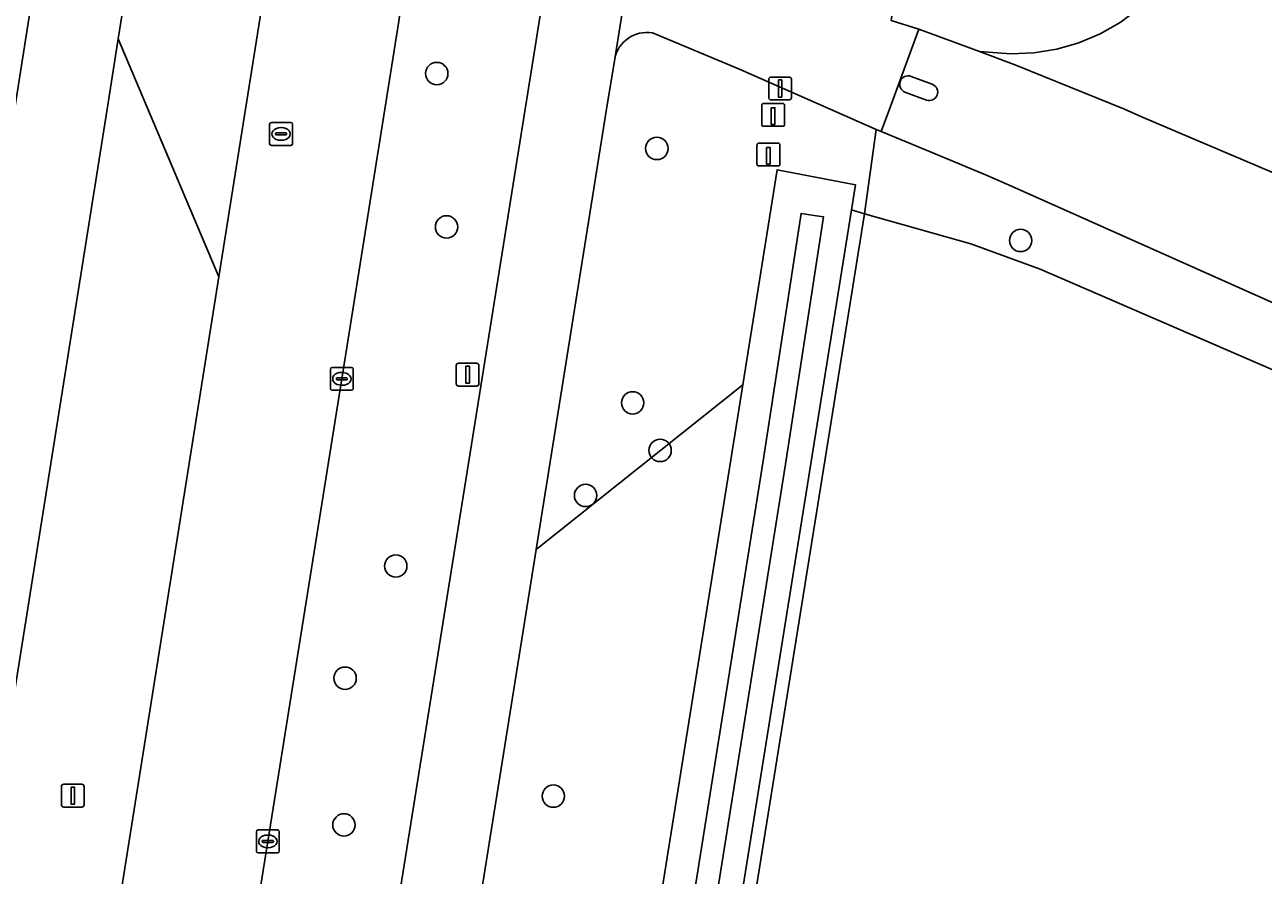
# Model space of a CAD drawing. Extents: x 160203 to 161530, y 379528 to 381797.
# Drawn here: x 160298 to 160352.2, y 380216.5 to 380253.7 of the extents above; entities that cross this region are included whole.
import ezdxf

# ---------------------------------------------------------------- set-up
doc = ezdxf.new("R2010")
doc.units = 0
for name, color, linetype in [('IMGEO_Berm_groen', 7, 'Continuous'), ('IMGEO_Boom', 7, 'Continuous'), ('IMGEO_Fietspad_gesloten', 7, 'Continuous'), ('IMGEO_Grasland_agrarisch', 7, 'Continuous'), ('IMGEO_Groenvoorziening', 7, 'Continuous'), ('IMGEO_Hek', 7, 'Continuous'), ('IMGEO_Kolk', 7, 'Continuous'), ('IMGEO_Lichtmast', 7, 'Continuous'), ('IMGEO_Loofbos', 7, 'Continuous'), ('IMGEO_Oever', 7, 'Continuous'), ('IMGEO_Paal', 7, 'Continuous'), ('IMGEO_Rijbaan_lokaal_open', 7, 'Continuous'), ('IMGEO_Rijbaan_regionaal_gesloten', 7, 'Continuous'), ('IMGEO_Rioolput', 7, 'Continuous'), ('IMGEO_Verkeersbordpaal', 7, 'Continuous'), ('IMGEO_Verkeerseiland_gesloten', 7, 'Continuous'), ('IMGEO_Voetpad_onverhard', 7, 'Continuous'), ('IMGEO_Waterloop', 7, 'Continuous')]:
    doc.layers.add(name, color=color, linetype=linetype)

msp = doc.modelspace()

# ---------------------------------------------------------------- linework, layer by layer
at = {"layer": 'IMGEO_Berm_groen'}
msp.add_lwpolyline([(160319.876, 380250), (160320.358, 380253.013), (160324.099, 380276.557), (160319.718, 380287.464), (160314.593, 380255.474), (160314.354, 380253.856), (160313.74, 380250), (160311.861, 380238.211), (160308.625, 380217.982), (160305.54, 380198.747), (160302.317, 380178.493), (160298.793, 380156.267), (160295.539, 380136.026), (160289.187, 380095.956), (160286.512, 380079.426), (160283.219, 380058.699), (160280.089, 380038.807), (160278.866, 380031.167), (160284.774, 380030.19), (160292.614, 380079.457), (160295.043, 380095.124), (160301.457, 380134.981), (160302.004, 380138.344)], close=True, dxfattribs=at)
for points in [[(160304.487, 380267.93), (160303.17, 380259.913), (160302.082, 380253.08), (160306.488, 380242.671), (160307.655, 380250), (160309.142, 380259.343)], [(160289.509, 380136.181), (160296.399, 380179.3), (160306.488, 380242.671), (160302.082, 380253.08), (160301.592, 380250), (160290.485, 380180.229), (160283.582, 380137.115)]]:
    msp.add_lwpolyline(points, dxfattribs=at)
at = {"layer": 'IMGEO_Boom'}
for centre in [(160316.013, 380251.56), (160325.637, 380248.286), (160316.44, 380244.853), (160341.548, 380244.263), (160324.58, 380237.16), (160325.781, 380235.081), (160322.523, 380233.112), (160314.221, 380230.025), (160312.003, 380225.119), (160321.112, 380219.964), (160311.954, 380218.703)]:
    msp.add_circle(centre, 0.489, dxfattribs=at)
at = {"layer": 'IMGEO_Fietspad_gesloten'}
msp.add_lwpolyline([(160327.445, 380298.475), (160327.222, 380297.41), (160327.406, 380297.372), (160324.099, 380276.557), (160320.358, 380253.013), (160319.876, 380250), (160302.004, 380138.344), (160305.52, 380137.937), (160320.363, 380230.754), (160323.441, 380250), (160323.795, 380252.211), (160324.902, 380259.155), (160328.424, 380281.305), (160331.544, 380300.93)], dxfattribs=at)
at = {"layer": 'IMGEO_Grasland_agrarisch'}
msp.add_lwpolyline([(160457.163, 380151.086), (160414.158, 380191.71), (160390.709, 380214.532), (160387.298, 380217.765), (160383.196, 380220.876), (160362.65, 380234.247), (160342.407, 380243.011), (160339.37, 380244.114), (160334.717, 380245.43), (160311.69, 380101.979), (160310.75, 380095.431), (160314.714, 380093.382), (160349.701, 380075.295), (160397.184, 380050.749), (160427.017, 380100.252)], close=True, dxfattribs=at)
at = {"layer": 'IMGEO_Groenvoorziening'}
for points in [[(160330.897, 380247.357), (160334.333, 380246.691), (160334.158, 380245.601), (160334.717, 380245.43), (160335.227, 380249.116), (160333.216, 380250), (160329.277, 380251.732), (160325.442, 380253.34)], [(160323.795, 380252.211), (160323.441, 380250), (160320.363, 380230.754), (160329.392, 380237.954), (160330.897, 380247.357)]]:
    msp.add_lwpolyline(points, dxfattribs=at)
msp.add_lwpolyline([(160334.158, 380245.601), (160310.899, 380100.468), (160304.383, 380056.886), (160302.689, 380044.357), (160302.532, 380043.918), (160303.157, 380043.003), (160303.394, 380044.187), (160310.75, 380095.431), (160311.69, 380101.979), (160334.717, 380245.43)], close=True, dxfattribs=at)
msp.add_arc((160325.206, 380251.919), 1.441, 80.5611, 168.2993, dxfattribs=at)
at = {"layer": 'IMGEO_Hek'}
for points in [[(160352.162, 380265.181), (160352.016, 380264.483), (160349.082, 380257.61), (160348.637, 380256.705), (160348.087, 380255.86), (160347.441, 380255.086), (160346.708, 380254.394), (160345.898, 380253.794), (160345.022, 380253.294), (160344.093, 380252.902), (160343.124, 380252.623), (160342.129, 380252.461), (160341.122, 380252.418), (160339.748, 380252.523)], [(160334.717, 380245.43), (160339.37, 380244.114), (160342.407, 380243.011), (160362.65, 380234.247), (160383.196, 380220.876), (160387.298, 380217.765), (160390.709, 380214.532), (160414.158, 380191.71), (160457.163, 380151.086)]]:
    msp.add_lwpolyline(points, dxfattribs=at)
at = {"layer": 'IMGEO_Kolk'}
for p, q in [((160311.436, 380238.711), (160312.288, 380238.711)), ((160311.361, 380237.785), (160311.361, 380238.637)), ((160311.62, 380238.205), (160311.62, 380238.217)), ((160312.058, 380238.168), (160311.66, 380238.168)), ((160311.663, 380238.254), (160312.061, 380238.254)), ((160311.849, 380238.491), (160311.874, 380238.491)), ((160312.104, 380238.217), (160312.104, 380238.205)), ((160312.362, 380238.637), (160312.362, 380237.785)), ((160312.288, 380237.711), (160311.436, 380237.711)), ((160311.872, 380237.931), (160311.847, 380237.931)), ((160308.126, 380217.556), (160308.126, 380218.408)), ((160308.201, 380218.482), (160309.053, 380218.482)), ((160308.614, 380218.262), (160308.639, 380218.262)), ((160309.127, 380218.408), (160309.127, 380217.556)), ((160308.385, 380217.976), (160308.385, 380217.988)), ((160308.823, 380217.939), (160308.425, 380217.939)), ((160308.428, 380218.025), (160308.826, 380218.025)), ((160308.637, 380217.702), (160308.612, 380217.702)), ((160308.869, 380217.988), (160308.869, 380217.976)), ((160309.053, 380217.482), (160308.201, 380217.482))]:
    msp.add_line(p, q, dxfattribs=at)
for points in [[(160311.436, 380238.711), (160312.288, 380238.711)], [(160311.361, 380237.785), (160311.361, 380238.637)], [(160312.362, 380238.637), (160312.362, 380237.785)], [(160312.288, 380237.711), (160311.436, 380237.711)], [(160308.126, 380217.556), (160308.126, 380218.408)], [(160308.201, 380218.482), (160309.053, 380218.482)], [(160309.127, 380218.408), (160309.127, 380217.556)], [(160309.053, 380217.482), (160308.201, 380217.482)]]:
    msp.add_lwpolyline(points, dxfattribs=at)
for centre, radius, start, end in [((160311.438, 380238.635), 0.0765, 91.552, 178.448), ((160311.438, 380238.635), 0.0765, 91.552, 178.448), ((160312.286, 380238.635), 0.0765, 1.552, 88.448), ((160312.286, 380238.635), 0.0765, 1.552, 88.448), ((160311.66, 380238.214), 0.0403, 85.8775, 175.7526), ((160311.657, 380238.204), 0.0366, 178.938, 274.7102), ((160312.061, 380238.211), 0.043, 264.8664, 352.4533), ((160312.065, 380238.216), 0.0386, 1.7309, 96.639), ((160311.438, 380237.787), 0.0765, 181.552, 268.448), ((160311.438, 380237.787), 0.0765, 181.552, 268.448), ((160312.286, 380237.787), 0.0765, 271.552, 358.448), ((160312.286, 380237.787), 0.0765, 271.552, 358.448), ((160308.203, 380218.406), 0.0765, 91.552, 178.448), ((160308.203, 380218.406), 0.0765, 91.552, 178.448), ((160309.051, 380218.406), 0.0765, 1.552, 88.448), ((160309.051, 380218.406), 0.0765, 1.552, 88.448), ((160308.203, 380217.558), 0.0765, 181.552, 268.448), ((160308.203, 380217.558), 0.0765, 181.552, 268.448), ((160308.425, 380217.985), 0.0403, 85.8775, 175.7526), ((160308.422, 380217.975), 0.0366, 178.938, 274.7102), ((160308.826, 380217.982), 0.043, 264.8664, 352.4533), ((160308.83, 380217.987), 0.0386, 1.7309, 96.639), ((160309.051, 380217.558), 0.0765, 271.552, 358.448), ((160309.051, 380217.558), 0.0765, 271.552, 358.448)]:
    msp.add_arc(centre, radius, start, end, dxfattribs=at)
for centre, major_axis, ratio, start_param, end_param in [((160311.848, 380238.211), (-0.387, 0.002), 0.722429, 4.712389, 7.853982), ((160311.873, 380238.211), (-0.39, 0.002), 0.717154, 1.570796, 4.712389), ((160308.613, 380217.982), (-0.387, 0.002), 0.722429, 4.712389, 7.853982), ((160308.638, 380217.982), (-0.39, 0.002), 0.717154, 1.570796, 4.712389)]:
    msp.add_ellipse(centre, major_axis=major_axis, ratio=ratio, start_param=start_param, end_param=end_param, dxfattribs=at)
at = {"layer": 'IMGEO_Lichtmast'}
for p, q in [((160316.869, 380237.995), (160316.869, 380238.795)), ((160316.869, 380238.795), (160316.869, 380237.995)), ((160316.969, 380238.895), (160317.759, 380238.895)), ((160317.759, 380238.895), (160316.969, 380238.895)), ((160317.859, 380238.795), (160317.859, 380237.995)), ((160317.859, 380237.995), (160317.859, 380238.795)), ((160317.759, 380237.895), (160316.969, 380237.895)), ((160316.969, 380237.895), (160317.759, 380237.895)), ((160299.598, 380219.581), (160299.598, 380220.381)), ((160299.598, 380220.381), (160299.598, 380219.581)), ((160299.698, 380220.481), (160300.488, 380220.481)), ((160300.488, 380220.481), (160299.698, 380220.481)), ((160300.588, 380220.381), (160300.588, 380219.581)), ((160300.588, 380219.581), (160300.588, 380220.381)), ((160300.488, 380219.481), (160299.698, 380219.481)), ((160299.698, 380219.481), (160300.488, 380219.481))]:
    msp.add_line(p, q, dxfattribs=at)
for points in [[(160317.289, 380238.77), (160317.439, 380238.77), (160317.439, 380238.02), (160317.289, 380238.02), (160317.289, 380238.77)], [(160300.018, 380220.356), (160300.168, 380220.356), (160300.168, 380219.606), (160300.018, 380219.606), (160300.018, 380220.356)]]:
    msp.add_lwpolyline(points, dxfattribs=at)
for centre, start, end in [((160316.969, 380238.795), 90, 180), ((160316.969, 380238.795), 90, 180), ((160317.759, 380238.795), 0, 90), ((160317.759, 380238.795), 360, 90), ((160316.969, 380237.995), 180, 270), ((160316.969, 380237.995), 180, 270), ((160317.759, 380237.995), 270, 0), ((160317.759, 380237.995), 270, 0), ((160299.698, 380220.381), 90, 180), ((160299.698, 380220.381), 90, 180), ((160300.488, 380220.381), 0, 90), ((160300.488, 380220.381), 360, 90), ((160299.698, 380219.581), 180, 270), ((160299.698, 380219.581), 180, 270), ((160300.488, 380219.581), 270, 0), ((160300.488, 380219.581), 270, 0)]:
    msp.add_arc(centre, 0.1, start, end, dxfattribs=at)
at = {"layer": 'IMGEO_Loofbos'}
for points in [[(160353.081, 380276.394), (160349.107, 380270.964), (160341.504, 380255.189), (160336.359, 380257.294), (160335.887, 380253.882), (160337.1, 380253.507), (160339.748, 380252.523), (160341.122, 380252.418), (160342.129, 380252.461), (160343.124, 380252.623), (160344.093, 380252.902), (160345.022, 380253.294), (160345.898, 380253.794), (160346.708, 380254.394), (160347.441, 380255.086), (160348.087, 380255.86), (160348.637, 380256.705), (160349.082, 380257.61), (160352.016, 380264.483), (160352.162, 380265.181)], [(160360.328, 380238.076), (160341.143, 380246.63), (160340.077, 380247.104), (160337.639, 380248.126), (160335.445, 380249.02), (160335.227, 380249.116), (160334.717, 380245.43), (160339.37, 380244.114), (160342.407, 380243.011), (160362.65, 380234.247), (160383.196, 380220.876), (160387.298, 380217.765), (160390.709, 380214.532), (160414.158, 380191.71), (160457.163, 380151.086), (160458.308, 380152.52)], [(160298.952, 380048.758), (160307.502, 380101.169), (160329.392, 380237.954), (160320.363, 380230.754), (160305.52, 380137.937), (160304.946, 380134.52), (160296.048, 380078.644), (160288.248, 380029.615), (160283.537, 380000), (160280.08, 379978.271), (160260.673, 379856.52), (160258.634, 379841.977), (160256.534, 379826.138)]]:
    msp.add_lwpolyline(points, dxfattribs=at)
at = {"layer": 'IMGEO_Oever'}
msp.add_lwpolyline([(160304.383, 380056.886), (160310.899, 380100.468), (160334.158, 380245.601), (160334.333, 380246.691), (160330.897, 380247.357), (160329.392, 380237.954), (160307.502, 380101.169), (160298.952, 380048.758)], dxfattribs=at)
msp.add_lwpolyline([(160301.016, 380045.39), (160300.813, 380045.163), (160300.596, 380045.1), (160300.306, 380045.1), (160300.116, 380045.227), (160300.044, 380045.549), (160307.904, 380093.679), (160315.588, 380142.012), (160324.329, 380197.004), (160325.173, 380202.511), (160330.291, 380234.632), (160331.949, 380245.446), (160332.525, 380245.357), (160332.922, 380245.296), (160331.264, 380234.48), (160326.146, 380202.356), (160325.302, 380196.852), (160316.56, 380141.858), (160308.876, 380093.522)], close=True, dxfattribs=at)
at = {"layer": 'IMGEO_Paal'}
for p, q in [((160330.224, 380250.17), (160330.224, 380249.329)), ((160330.224, 380250.17), (160330.224, 380249.329)), ((160331.14, 380250.254), (160330.299, 380250.254)), ((160331.14, 380250.254), (160330.299, 380250.254)), ((160331.224, 380249.338), (160331.224, 380250.179)), ((160331.224, 380249.338), (160331.224, 380250.179)), ((160330.308, 380249.254), (160331.149, 380249.254)), ((160330.308, 380249.254), (160331.149, 380249.254)), ((160330.018, 380248.436), (160330.018, 380247.595)), ((160330.018, 380248.436), (160330.018, 380247.595)), ((160330.934, 380248.52), (160330.093, 380248.52)), ((160330.934, 380248.52), (160330.093, 380248.52)), ((160331.018, 380247.604), (160331.018, 380248.445)), ((160331.018, 380247.604), (160331.018, 380248.445)), ((160330.102, 380247.52), (160330.943, 380247.52)), ((160330.102, 380247.52), (160330.943, 380247.52))]:
    msp.add_line(p, q, dxfattribs=at)
for points in [[(160330.639, 380250.067), (160330.799, 380250.067), (160330.799, 380249.334), (160330.639, 380249.334), (160330.639, 380250.067)], [(160330.433, 380248.333), (160330.593, 380248.333), (160330.593, 380247.6), (160330.433, 380247.6), (160330.433, 380248.333)]]:
    msp.add_lwpolyline(points, dxfattribs=at)
for centre, start, end in [((160330.302, 380250.176), 92.4484, 184.2845), ((160330.302, 380250.176), 92.4484, 184.2845), ((160331.146, 380250.176), 2.4484, 94.2845), ((160331.146, 380250.176), 2.4484, 94.2845), ((160330.302, 380249.332), 182.4484, 274.2845), ((160330.302, 380249.332), 182.4484, 274.2845), ((160331.146, 380249.332), 272.4484, 4.2845), ((160331.146, 380249.332), 272.4484, 4.2845), ((160330.096, 380248.442), 92.4484, 184.2845), ((160330.096, 380248.442), 92.4484, 184.2845), ((160330.94, 380248.442), 2.4484, 94.2845), ((160330.94, 380248.442), 2.4484, 94.2845), ((160330.096, 380247.598), 182.4484, 274.2845), ((160330.096, 380247.598), 182.4484, 274.2845), ((160330.94, 380247.598), 272.4484, 4.2845), ((160330.94, 380247.598), 272.4484, 4.2845)]:
    msp.add_arc(centre, 0.0779, start, end, dxfattribs=at)
at = {"layer": 'IMGEO_Rijbaan_lokaal_open'}
for points in [[(160324.902, 380259.155), (160323.795, 380252.211)], [(160325.442, 380253.34), (160329.277, 380251.732), (160333.216, 380250), (160335.227, 380249.116), (160335.445, 380249.02), (160335.806, 380250), (160337.1, 380253.507), (160335.887, 380253.882)], [(160361.067, 380243.715), (160353.693, 380246.753), (160346.807, 380249.683), (160346.09, 380250), (160341.333, 380251.934), (160339.748, 380252.523), (160337.1, 380253.507), (160335.806, 380250), (160335.445, 380249.02), (160337.639, 380248.126), (160340.077, 380247.104), (160341.143, 380246.63), (160360.328, 380238.076)], [(160336.76, 380251.437), (160337.684, 380251.092)], [(160337.43, 380250.404), (160336.487, 380250.748)]]:
    msp.add_lwpolyline(points, dxfattribs=at)
for centre, radius, start, end in [((160325.206, 380251.919), 1.441, 80.5611, 168.2993), ((160336.63, 380251.09), 0.371, 159.7355, 247.3061), ((160336.63, 380251.089), 0.372, 69.5382, 159.4941), ((160337.556, 380250.748), 0.367, 249.8833, 69.5898)]:
    msp.add_arc(centre, radius, start, end, dxfattribs=at)
at = {"layer": 'IMGEO_Rijbaan_regionaal_gesloten'}
msp.add_lwpolyline([(160263.476, 380033.711), (160267.031, 380033.123), (160271.433, 380060.799), (160283.582, 380137.115), (160290.485, 380180.229), (160301.592, 380250), (160302.082, 380253.08), (160303.17, 380259.913), (160304.487, 380267.93), (160305.955, 380277.232), (160310.196, 380303.576), (160310.887, 380307.894), (160311.667, 380312.745), (160308.269, 380313.283), (160307.532, 380313.4)], close=True, dxfattribs=at)
for points in [[(160286.512, 380079.426), (160289.187, 380095.956), (160295.539, 380136.026), (160298.793, 380156.267), (160302.317, 380178.493), (160305.54, 380198.747), (160308.625, 380217.982), (160311.861, 380238.211), (160313.74, 380250), (160314.354, 380253.856), (160314.593, 380255.474), (160319.718, 380287.464), (160322.033, 380301.862), (160322.742, 380306.246), (160323.486, 380310.927), (160317.621, 380311.944), (160316.86, 380307.044), (160316.114, 380302.673), (160313.101, 380284.016)], [(160312.949, 380282.89), (160310.584, 380268.314), (160309.142, 380259.343), (160307.655, 380250), (160306.488, 380242.671), (160296.399, 380179.3), (160289.509, 380136.181), (160277.333, 380059.825), (160272.928, 380032.148), (160278.866, 380031.167), (160280.089, 380038.807), (160283.219, 380058.699), (160286.512, 380079.426)]]:
    msp.add_lwpolyline(points, dxfattribs=at)
at = {"layer": 'IMGEO_Rioolput'}
for p, q in [((160308.705, 380248.495), (160308.705, 380249.347)), ((160308.78, 380249.421), (160309.632, 380249.421)), ((160309.007, 380248.964), (160309.405, 380248.964)), ((160309.193, 380249.201), (160309.218, 380249.201)), ((160309.706, 380249.347), (160309.706, 380248.495)), ((160309.632, 380248.421), (160308.78, 380248.421)), ((160308.964, 380248.915), (160308.964, 380248.927)), ((160309.402, 380248.878), (160309.004, 380248.878)), ((160309.216, 380248.641), (160309.191, 380248.641)), ((160309.448, 380248.927), (160309.448, 380248.915))]:
    msp.add_line(p, q, dxfattribs=at)
for points in [[(160308.705, 380248.495), (160308.705, 380249.347)], [(160308.78, 380249.421), (160309.632, 380249.421)], [(160309.706, 380249.347), (160309.706, 380248.495)], [(160309.632, 380248.421), (160308.78, 380248.421)]]:
    msp.add_lwpolyline(points, dxfattribs=at)
for centre, radius, start, end in [((160308.782, 380249.345), 0.0765, 91.552, 178.448), ((160308.782, 380249.345), 0.0765, 91.552, 178.448), ((160309.004, 380248.924), 0.0403, 85.8775, 175.7526), ((160309.409, 380248.926), 0.0386, 1.7309, 96.639), ((160309.63, 380249.345), 0.0765, 1.552, 88.448), ((160309.63, 380249.345), 0.0765, 1.552, 88.448), ((160308.782, 380248.497), 0.0765, 181.552, 268.448), ((160308.782, 380248.497), 0.0765, 181.552, 268.448), ((160309.001, 380248.914), 0.0366, 178.938, 274.7102), ((160309.405, 380248.921), 0.043, 264.8664, 352.4533), ((160309.63, 380248.497), 0.0765, 271.552, 358.448), ((160309.63, 380248.497), 0.0765, 271.552, 358.448)]:
    msp.add_arc(centre, radius, start, end, dxfattribs=at)
for centre, major_axis, ratio, start_param, end_param in [((160309.192, 380248.921), (-0.387, 0.002), 0.722429, 4.712389, 7.853982), ((160309.217, 380248.921), (-0.39, 0.002), 0.717154, 1.570796, 4.712389)]:
    msp.add_ellipse(centre, major_axis=major_axis, ratio=ratio, start_param=start_param, end_param=end_param, dxfattribs=at)
at = {"layer": 'IMGEO_Verkeersbordpaal'}
for p, q in [((160330.533, 380250.51), (160330.533, 380251.31)), ((160330.533, 380251.31), (160330.533, 380250.51)), ((160330.633, 380251.41), (160331.423, 380251.41)), ((160331.423, 380251.41), (160330.633, 380251.41)), ((160331.523, 380251.31), (160331.523, 380250.51)), ((160331.523, 380250.51), (160331.523, 380251.31)), ((160331.423, 380250.41), (160330.633, 380250.41)), ((160330.633, 380250.41), (160331.423, 380250.41))]:
    msp.add_line(p, q, dxfattribs=at)
msp.add_lwpolyline([(160330.953, 380251.285), (160331.103, 380251.285), (160331.103, 380250.535), (160330.953, 380250.535), (160330.953, 380251.285)], dxfattribs=at)
for centre, start, end in [((160330.633, 380251.31), 90, 180), ((160330.633, 380251.31), 90, 180), ((160331.423, 380251.31), 0, 90), ((160331.423, 380251.31), 360, 90), ((160330.633, 380250.51), 180, 270), ((160330.633, 380250.51), 180, 270), ((160331.423, 380250.51), 270, 0), ((160331.423, 380250.51), 270, 0)]:
    msp.add_arc(centre, 0.1, start, end, dxfattribs=at)
at = {"layer": 'IMGEO_Verkeerseiland_gesloten'}
for points in [[(160337.684, 380251.092), (160336.76, 380251.437)], [(160336.487, 380250.748), (160337.43, 380250.404)]]:
    msp.add_lwpolyline(points, dxfattribs=at)
for centre, radius, start, end in [((160336.63, 380251.09), 0.371, 159.7355, 247.3061), ((160336.63, 380251.089), 0.372, 69.5382, 159.4941), ((160337.556, 380250.748), 0.367, 249.8833, 69.5898)]:
    msp.add_arc(centre, radius, start, end, dxfattribs=at)
at = {"layer": 'IMGEO_Voetpad_onverhard'}
msp.add_lwpolyline([(160352.162, 380265.181), (160352.016, 380264.483), (160349.082, 380257.61), (160348.637, 380256.705), (160348.087, 380255.86), (160347.441, 380255.086), (160346.708, 380254.394), (160345.898, 380253.794), (160345.022, 380253.294), (160344.093, 380252.902), (160343.124, 380252.623), (160342.129, 380252.461), (160341.122, 380252.418), (160339.748, 380252.523), (160341.333, 380251.934), (160346.09, 380250), (160346.807, 380249.683), (160353.693, 380246.753)], dxfattribs=at)
at = {"layer": 'IMGEO_Waterloop'}
msp.add_lwpolyline([(160326.146, 380202.356), (160331.264, 380234.48), (160332.922, 380245.296), (160332.525, 380245.357), (160331.949, 380245.446), (160330.291, 380234.632), (160325.173, 380202.511), (160324.329, 380197.004), (160315.588, 380142.012), (160307.904, 380093.679), (160300.044, 380045.549), (160300.116, 380045.227), (160300.306, 380045.1), (160300.596, 380045.1), (160300.813, 380045.163), (160301.016, 380045.39), (160308.876, 380093.522), (160316.56, 380141.858), (160325.302, 380196.852)], close=True, dxfattribs=at)

doc.saveas('drawing.dxf')
